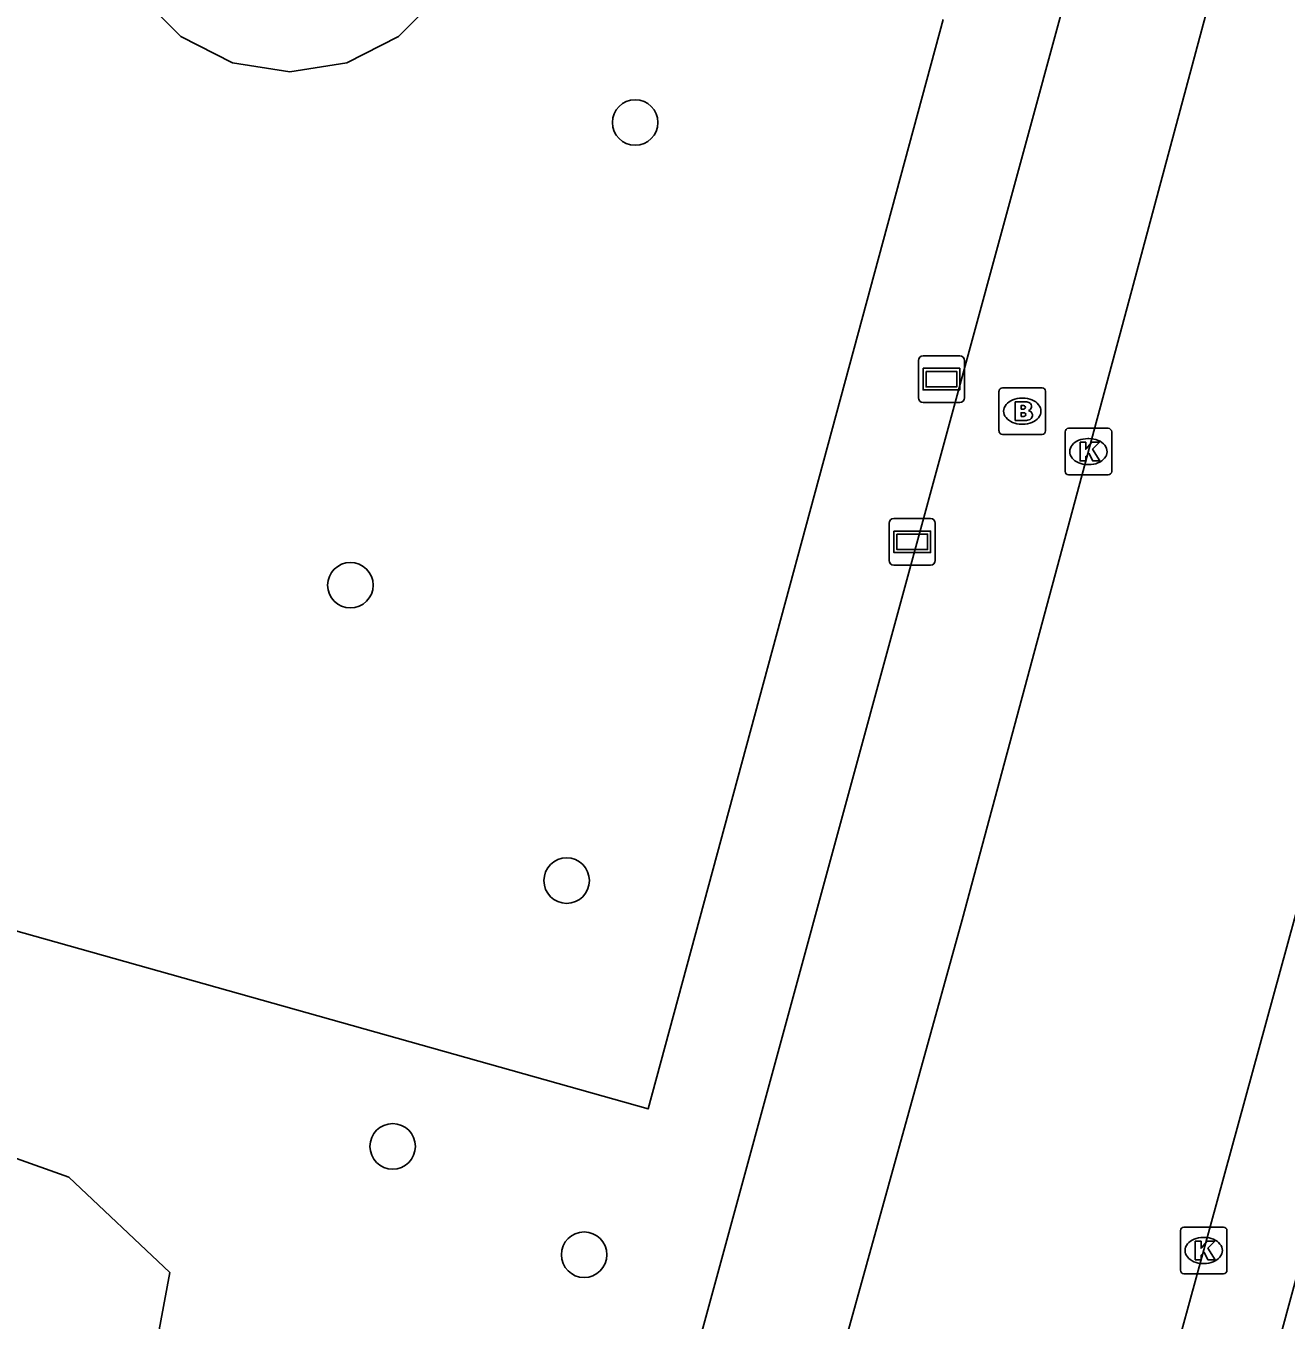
# Model space of a CAD drawing. Extents: x 158038 to 159242, y 380133 to 381214.
# Drawn here: x 158748.37 to 158775.43, y 380830.29 to 380858.09 of the extents above; entities that cross this region are included whole.
import ezdxf

# ---------------------------------------------------------------- set-up
doc = ezdxf.new("R2010")
doc.units = 0
for name, color, linetype in [('IMGEO_Boom', 7, 'Continuous'), ('IMGEO_Brandkraan', 7, 'Continuous'), ('IMGEO_Groenvoorziening', 7, 'Continuous'), ('IMGEO_Haag', 7, 'Continuous'), ('IMGEO_Kolk', 7, 'Continuous'), ('IMGEO_Rijbaan_lokaal_gesloten', 7, 'Continuous'), ('IMGEO_Verklikker', 7, 'Continuous'), ('IMGEO_Voetpad_open', 7, 'Continuous')]:
    doc.layers.add(name, color=color, linetype=linetype)

msp = doc.modelspace()

# ---------------------------------------------------------------- linework, layer by layer
at = {"layer": 'IMGEO_Boom'}
for centre in [(158761.455, 380856.017), (158755.339, 380846.079), (158759.983, 380839.735), (158756.247, 380834.026), (158760.358, 380831.699)]:
    msp.add_circle(centre, 0.489, dxfattribs=at)
at = {"layer": 'IMGEO_Brandkraan'}
for p, q in [((158769.268, 380849.392), (158769.268, 380850.244)), ((158769.343, 380850.318), (158770.195, 380850.318)), ((158770.269, 380850.244), (158770.269, 380849.392)), ((158769.756, 380850.098), (158769.781, 380850.098)), ((158769.779, 380849.538), (158769.754, 380849.538)), ((158770.195, 380849.318), (158769.343, 380849.318))]:
    msp.add_line(p, q, dxfattribs=at)
for points in [[(158769.268, 380849.392), (158769.268, 380850.244)], [(158769.343, 380850.318), (158770.195, 380850.318)], [(158770.269, 380850.244), (158770.269, 380849.392)], [(158769.616, 380850.018), (158769.616, 380849.618), (158769.829, 380849.618)], [(158769.847, 380850.018), (158769.616, 380850.018)], [(158769.795, 380849.937), (158769.741, 380849.937), (158769.741, 380849.861)], [(158769.741, 380849.861), (158769.794, 380849.861)], [(158769.803, 380849.785), (158769.741, 380849.785), (158769.741, 380849.704)], [(158769.741, 380849.704), (158769.803, 380849.704)], [(158770.195, 380849.318), (158769.343, 380849.318)]]:
    msp.add_lwpolyline(points, dxfattribs=at)
for centre, radius, start, end in [((158769.345, 380850.242), 0.0765, 91.552, 178.448), ((158769.345, 380850.242), 0.0765, 91.552, 178.448), ((158770.193, 380850.242), 0.0765, 1.552, 88.448), ((158770.193, 380850.242), 0.0765, 1.552, 88.448), ((158769.796, 380849.899), 0.0379, 267.8285, 90.9355), ((158769.851, 380849.873), 0.145, 59.4692, 91.5367), ((158769.876, 380849.92), 0.0922, 285.5137, 58.1501), ((158769.804, 380849.744), 0.0404, 269.8759, 90.5077), ((158769.881, 380849.728), 0.105, 301.3115, 78.989), ((158769.345, 380849.394), 0.0765, 181.552, 268.448), ((158769.345, 380849.394), 0.0765, 181.552, 268.448), ((158769.835, 380849.869), 0.251, 268.6676, 293.5347), ((158770.193, 380849.394), 0.0765, 271.552, 358.448), ((158770.193, 380849.394), 0.0765, 271.552, 358.448)]:
    msp.add_arc(centre, radius, start, end, dxfattribs=at)
for centre, major_axis, ratio, start_param, end_param in [((158769.755, 380849.818), (-0.387, 0.002), 0.722429, 4.712389, 7.853982), ((158769.78, 380849.818), (-0.39, 0.002), 0.717154, 1.570796, 4.712389)]:
    msp.add_ellipse(centre, major_axis=major_axis, ratio=ratio, start_param=start_param, end_param=end_param, dxfattribs=at)
at = {"layer": 'IMGEO_Groenvoorziening'}
msp.add_lwpolyline([(158757.976, 380861.33), (158758.015, 380861.084), (158757.82, 380859.854), (158757.255, 380858.745), (158756.374, 380857.864), (158755.265, 380857.299), (158754.035, 380857.104), (158752.805, 380857.299), (158751.696, 380857.864), (158750.815, 380858.745), (158750.25, 380859.854), (158750.055, 380861.084), (158750.216, 380862.102)], dxfattribs=at)
at = {"layer": 'IMGEO_Haag'}
msp.add_lwpolyline([(158768.069, 380858.231), (158761.735, 380834.83), (158745.377, 380839.439), (158744.82, 380835.905), (158745.615, 380834.678), (158749.29, 380833.365), (158751.463, 380831.316), (158750.398, 380825.593), (158757.066, 380823.659), (158754.86, 380815.614), (158756.82, 380815.025), (158759.163, 380823.3), (158760.917, 380822.818)], dxfattribs=at)
at = {"layer": 'IMGEO_Kolk'}
for p, q in [((158770.687, 380848.523), (158770.687, 380849.375)), ((158770.762, 380849.449), (158771.614, 380849.449)), ((158771.688, 380849.375), (158771.688, 380848.523)), ((158771.175, 380849.229), (158771.2, 380849.229)), ((158771.198, 380848.669), (158771.173, 380848.669)), ((158771.614, 380848.449), (158770.762, 380848.449)), ((158773.163, 380831.364), (158773.163, 380832.216)), ((158773.238, 380832.29), (158774.09, 380832.29)), ((158774.164, 380832.216), (158774.164, 380831.364)), ((158773.651, 380832.07), (158773.676, 380832.07)), ((158773.674, 380831.51), (158773.649, 380831.51)), ((158774.09, 380831.29), (158773.238, 380831.29))]:
    msp.add_line(p, q, dxfattribs=at)
for points in [[(158770.687, 380848.523), (158770.687, 380849.375)], [(158770.762, 380849.449), (158771.614, 380849.449)], [(158771.688, 380849.375), (158771.688, 380848.523)], [(158771.008, 380849.149), (158771.131, 380849.149), (158771.131, 380848.998), (158771.261, 380849.149), (158771.425, 380849.149), (158771.279, 380848.998), (158771.432, 380848.749), (158771.28, 380848.749), (158771.195, 380848.913), (158771.131, 380848.846), (158771.131, 380848.749), (158771.008, 380848.749), (158771.008, 380849.149)], [(158771.614, 380848.449), (158770.762, 380848.449)], [(158773.163, 380831.364), (158773.163, 380832.216)], [(158773.238, 380832.29), (158774.09, 380832.29)], [(158774.164, 380832.216), (158774.164, 380831.364)], [(158773.484, 380831.99), (158773.607, 380831.99), (158773.607, 380831.839), (158773.737, 380831.99), (158773.901, 380831.99), (158773.755, 380831.839), (158773.908, 380831.59), (158773.756, 380831.59), (158773.671, 380831.754), (158773.607, 380831.687), (158773.607, 380831.59), (158773.484, 380831.59), (158773.484, 380831.99)], [(158774.09, 380831.29), (158773.238, 380831.29)]]:
    msp.add_lwpolyline(points, dxfattribs=at)
for centre, start, end in [((158770.764, 380849.373), 91.552, 178.448), ((158770.764, 380849.373), 91.552, 178.448), ((158771.612, 380849.373), 1.552, 88.448), ((158771.612, 380849.373), 1.552, 88.448), ((158770.764, 380848.525), 181.552, 268.448), ((158770.764, 380848.525), 181.552, 268.448), ((158771.612, 380848.525), 271.552, 358.448), ((158771.612, 380848.525), 271.552, 358.448), ((158773.24, 380832.214), 91.552, 178.448), ((158773.24, 380832.214), 91.552, 178.448), ((158774.088, 380832.214), 1.552, 88.448), ((158774.088, 380832.214), 1.552, 88.448), ((158773.24, 380831.366), 181.552, 268.448), ((158773.24, 380831.366), 181.552, 268.448), ((158774.088, 380831.366), 271.552, 358.448), ((158774.088, 380831.366), 271.552, 358.448)]:
    msp.add_arc(centre, 0.0765, start, end, dxfattribs=at)
for centre, major_axis, ratio, start_param, end_param in [((158771.174, 380848.949), (-0.387, 0.002), 0.722429, 4.712389, 7.853982), ((158771.199, 380848.949), (-0.39, 0.002), 0.717154, 1.570796, 4.712389), ((158773.65, 380831.79), (-0.387, 0.002), 0.722429, 4.712389, 7.853982), ((158773.675, 380831.79), (-0.39, 0.002), 0.717154, 1.570796, 4.712389)]:
    msp.add_ellipse(centre, major_axis=major_axis, ratio=ratio, start_param=start_param, end_param=end_param, dxfattribs=at)
at = {"layer": 'IMGEO_Rijbaan_lokaal_gesloten'}
for points in [[(158744.634, 380751.499), (158750.012, 380771.396), (158752.254, 380779.513), (158755.257, 380790.385), (158760.35, 380809.173), (158765.747, 380829.052), (158768.48, 380838.891), (158772.023, 380852.047), (158774.889, 380862.743)], [(158778.178, 380848.268), (158768.374, 380812.489), (158760.134, 380782.268)]]:
    msp.add_lwpolyline(points, dxfattribs=at)
at = {"layer": 'IMGEO_Verklikker'}
for p, q in [((158767.537, 380850.106), (158767.537, 380850.906)), ((158767.537, 380850.906), (158767.537, 380850.106)), ((158767.637, 380851.006), (158768.427, 380851.006)), ((158768.427, 380851.006), (158767.637, 380851.006)), ((158768.527, 380850.906), (158768.527, 380850.106)), ((158768.527, 380850.106), (158768.527, 380850.906)), ((158768.427, 380850.006), (158767.637, 380850.006)), ((158767.637, 380850.006), (158768.427, 380850.006)), ((158767.009, 380847.511), (158767.799, 380847.511)), ((158767.799, 380847.511), (158767.009, 380847.511)), ((158766.909, 380846.611), (158766.909, 380847.411)), ((158766.909, 380847.411), (158766.909, 380846.611)), ((158767.899, 380847.411), (158767.899, 380846.611)), ((158767.899, 380846.611), (158767.899, 380847.411)), ((158767.799, 380846.511), (158767.009, 380846.511)), ((158767.009, 380846.511), (158767.799, 380846.511))]:
    msp.add_line(p, q, dxfattribs=at)
for points in [[(158767.638, 380850.738), (158768.426, 380850.738), (158768.426, 380850.274), (158767.638, 380850.274), (158767.638, 380850.738)], [(158767.703, 380850.673), (158767.703, 380850.339), (158768.361, 380850.339), (158768.361, 380850.673), (158767.703, 380850.673)], [(158767.01, 380847.243), (158767.798, 380847.243), (158767.798, 380846.779), (158767.01, 380846.779), (158767.01, 380847.243)], [(158767.075, 380847.178), (158767.075, 380846.844), (158767.733, 380846.844), (158767.733, 380847.178), (158767.075, 380847.178)]]:
    msp.add_lwpolyline(points, dxfattribs=at)
for centre, start, end in [((158767.637, 380850.906), 90, 180), ((158767.637, 380850.906), 90, 180), ((158768.427, 380850.906), 0, 90), ((158768.427, 380850.906), 360, 90), ((158767.637, 380850.106), 180, 270), ((158767.637, 380850.106), 180, 270), ((158768.427, 380850.106), 270, 0), ((158768.427, 380850.106), 270, 0), ((158767.009, 380847.411), 90, 180), ((158767.009, 380847.411), 90, 180), ((158767.799, 380847.411), 0, 90), ((158767.799, 380847.411), 360, 90), ((158767.009, 380846.611), 180, 270), ((158767.009, 380846.611), 180, 270), ((158767.799, 380846.611), 270, 0), ((158767.799, 380846.611), 270, 0)]:
    msp.add_arc(centre, 0.1, start, end, dxfattribs=at)
at = {"layer": 'IMGEO_Voetpad_open'}
for points in [[(158772.083, 380863.803), (158760.917, 380822.818)], [(158763.078, 380785.027), (158772.291, 380818.858), (158773.022, 380821.544), (158779.157, 380844.073)]]:
    msp.add_lwpolyline(points, dxfattribs=at)

doc.saveas('drawing.dxf')
